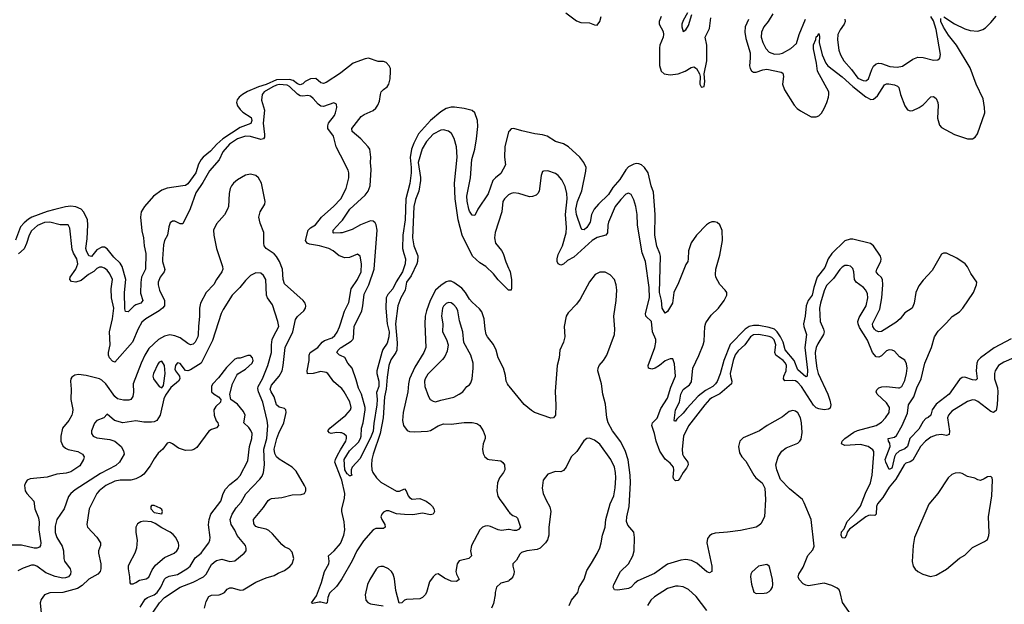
# Model space of a CAD drawing. Header units: inches. Extents: x 2001573 to 2220545, y 644482 to 846830.
# Tile 507 of 656: x 2107539 to 2115093, y 803778 to 808265. Entities that reach past the tile are written whole.
import ezdxf

# ---------------------------------------------------------------- set-up
doc = ezdxf.new("R2010")
doc.units = ezdxf.units.IN
doc.header["$MEASUREMENT"] = 0
doc.layers.add('C1800', color=7, linetype='Continuous')
doc.layers.add('C1810', color=7, linetype='Continuous')

msp = doc.modelspace()

# ---------------------------------------------------------------- linework, layer by layer
at = {"layer": 'C1800', "color": 5}
for points, elevation in [([(2110000, 807855.2), (2109890, 807783.4), (2109870, 807775.6), (2109850, 807781.1), (2109810, 807814.5), (2109768.7, 807810), (2109730, 807790.6), (2109710, 807773.1), (2109690, 807765.7), (2109670, 807772.6), (2109636.9, 807796.9), (2109610, 807807), (2109510, 807803.4), (2109430, 807767.2), (2109370, 807749.5), (2109286.1, 807713.9), (2109248, 807692), (2109221.9, 807670), (2109206.9, 807650), (2109203.4, 807630), (2109210, 807605), (2109230, 807575.3), (2109250, 807555.9), (2109313.8, 807513.8), (2109319.8, 807490), (2109311.6, 807468.4), (2109230, 807437.8), (2109097, 807350), (2109050.1, 807310), (2109003.2, 807256.8), (2108945.3, 807210), (2108930, 807192.9), (2108910, 807155.8), (2108889, 807090), (2108830, 807004.5), (2108810, 806993.1), (2108791.1, 806988.9), (2108670, 806973), (2108630, 806955.5), (2108566.6, 806910), (2108496.3, 806830), (2108470, 806790.7), (2108466.6, 806750), (2108475.9, 806644.1), (2108489.3, 806590), (2108494.1, 806530), (2108506.9, 806470), (2108504.3, 806350), (2108473.4, 806290), (2108467.5, 806247.5), (2108465.6, 806165.6), (2108483.7, 806110), (2108468, 806090), (2108430, 806077.4), (2108413.8, 806066.2), (2108370, 806022.3), (2108350, 806024.5), (2108346.4, 806046.4), (2108342.8, 806170), (2108353.5, 806270), (2108324.4, 806370), (2108310, 806396), (2108261.2, 806441.2), (2108210, 806506.5), (2108190, 806518.9), (2108170, 806518.2), (2108130, 806498.4), (2108090, 806446.6), (2108070, 806453.7), (2108050.5, 806490), (2108045.5, 806510), (2108057, 806583), (2108061.4, 806690), (2108057.9, 806730), (2108030, 806788.7), (2108010, 806811.7), (2107970, 806828.1), (2107930, 806833), (2107890, 806828.3), (2107809.3, 806809.3), (2107750, 806792.7), (2107632.8, 806750), (2107605.8, 806734.2), (2107573.4, 806706.6), (2107546, 806674), (2107505.9, 806574.1)], 260), ([(2110000, 807226.2), (2109967.4, 807290), (2109947, 807370), (2109904, 807430), (2109902.3, 807450), (2109909.1, 807470.9), (2109953.7, 807530), (2109961.3, 807550), (2109971.2, 807590), (2109970, 807615.3), (2109950, 807626), (2109870, 807598.3), (2109850, 807601.7), (2109830, 807616.1), (2109790, 807661.1), (2109770, 807677), (2109750, 807682), (2109710, 807677.2), (2109690, 807681.5), (2109670, 807693.5), (2109610, 807753.2), (2109590, 807761.1), (2109530, 807767.3), (2109510, 807763.6), (2109481.2, 807750), (2109413.8, 807710), (2109399.7, 807690), (2109393.7, 807646.3), (2109417.1, 807570), (2109406.8, 807470), (2109416.5, 807383.5), (2109415.8, 807364.2), (2109410, 807351.1), (2109390, 807346.5), (2109310, 807367.9), (2109270, 807369.9), (2109210, 807350.3), (2109147.9, 807310), (2109096.8, 807250), (2109068.9, 807190), (2108994.1, 807105.9), (2108944.8, 807015.2), (2108890, 806935.4), (2108845.9, 806814.1), (2108790, 806697.4), (2108770, 806698), (2108730, 806718.7), (2108710, 806719.6), (2108694.4, 806705.6), (2108684.2, 806675.8), (2108674, 806610), (2108649.4, 806570.6), (2108642.6, 806537.4), (2108633.7, 806430), (2108635.1, 806410), (2108652.7, 806347.3), (2108647.5, 806330), (2108617.7, 806290), (2108601.3, 806250), (2108600.5, 806230), (2108612.4, 806190), (2108649.1, 806110), (2108649.5, 806070), (2108635.3, 806050), (2108609.4, 806030), (2108507.3, 805970), (2108476.1, 805943.9), (2108446.6, 805893.5), (2108404.6, 805790), (2108270, 805635.5), (2108250, 805645.2), (2108229, 805670), (2108220.6, 805690), (2108220.6, 805710), (2108233.7, 805770), (2108228.2, 805870), (2108251.3, 805970), (2108259.9, 806050), (2108243.7, 806130), (2108241.7, 806198.3), (2108249.8, 806270), (2108230, 806315.1), (2108210, 806341.4), (2108190, 806357.1), (2108170, 806365.3), (2108150, 806364.8), (2108130, 806355.8), (2108106.5, 806333.5), (2108067.9, 806310), (2108010, 806262.7), (2107970, 806251.1), (2107935.9, 806255.9), (2107923.1, 806270), (2107926.4, 806290), (2107970.7, 806350), (2107984.9, 806390), (2107976.8, 806430), (2107952.6, 806472.6), (2107942, 806502), (2107924.1, 806664.1), (2107910, 806689.6), (2107850, 806690.6), (2107770.4, 806710.4), (2107730, 806709.4), (2107675.6, 806684.4), (2107630, 806643.4), (2107610.6, 806610), (2107592, 806548), (2107573.4, 806506.6), (2107530, 806466.8)], 280), ([(2108956.8, 803750), (2108970, 803800.4), (2108990, 803839.6), (2109010, 803849.1), (2109070, 803851.3), (2109090, 803858), (2109109.8, 803870.2), (2109130, 803894.9), (2109150, 803904.7), (2109170, 803903.8), (2109230, 803886.5), (2109252.3, 803890), (2109350, 803948.9), (2109430, 803981.5), (2109490, 803998.3), (2109521.9, 804018.1), (2109570, 804038.4), (2109612.2, 804067.8), (2109630.5, 804089.5), (2109642.2, 804130), (2109630, 804178.4), (2109610, 804200.7), (2109570, 804220.7), (2109550, 804238.7), (2109479.1, 804319.1), (2109450, 804345), (2109430, 804356), (2109370, 804367.5), (2109350, 804376.4), (2109335.9, 804395.9), (2109332.9, 804430), (2109410, 804520.3), (2109445.6, 804574.4), (2109456.4, 804583.6), (2109470.7, 804589.3), (2109550, 804598.5), (2109630, 804619.7), (2109699.5, 804620.5), (2109722.7, 804630), (2109734.5, 804650), (2109733.6, 804670), (2109724.2, 804690), (2109660.6, 804800.6), (2109629.5, 804830), (2109530, 804892.8), (2109510, 804910.8), (2109496.2, 804936.2), (2109491, 804970), (2109511.5, 805050), (2109527.2, 805092.8), (2109566.2, 805170), (2109582.8, 805250), (2109579.7, 805270), (2109570, 805280.4), (2109530, 805292.6), (2109508.1, 805308.1), (2109491.6, 805370), (2109467.9, 805410), (2109461.6, 805430), (2109470, 805460.1), (2109530, 805529.3), (2109552.2, 805570), (2109561.2, 805610), (2109575.1, 805750), (2109634.6, 805870), (2109655.1, 805964.9), (2109670, 805986.9), (2109718.3, 806030), (2109731.2, 806050), (2109735.1, 806070), (2109728, 806090), (2109713.3, 806110), (2109570, 806238.7), (2109559.4, 806270), (2109554.5, 806350), (2109531.7, 806410), (2109508.1, 806448.1), (2109490, 806467.9), (2109430.7, 806510), (2109414.8, 806530), (2109410.8, 806550), (2109411, 806631), (2109383.3, 806703.3), (2109372.8, 806750), (2109383.5, 806790), (2109419.7, 806850), (2109422.4, 806870), (2109392.8, 807010), (2109371.6, 807051.6), (2109350, 807069.6), (2109310, 807080.5), (2109270, 807072.6), (2109210, 807036.1), (2109179.6, 807010), (2109164.2, 806990), (2109154.4, 806970), (2109145.4, 806930), (2109141.5, 806830), (2109134.3, 806810), (2109110, 806767.6), (2109050, 806699.5), (2109024.6, 806650), (2109027.2, 806610), (2109049, 806510), (2109093.6, 806370), (2109096.2, 806350), (2109090.1, 806329.9), (2109048, 806270), (2109027.8, 806232.2), (2108968.7, 806171.3), (2108926.4, 806090), (2108918.4, 806050), (2108918.8, 805990), (2108909.4, 805910.6), (2108909.3, 805850), (2108905.4, 805830), (2108884.7, 805790), (2108870, 805775.3), (2108850, 805770.9), (2108830, 805780.3), (2108770, 805823.2), (2108730, 805838.7), (2108690, 805845.6), (2108650, 805837.4), (2108603.8, 805810), (2108530, 805742.3), (2108498.1, 805690), (2108469.7, 805630), (2108410.2, 805470), (2108412.4, 805407.6), (2108407.8, 805372.2), (2108390.4, 805350), (2108375.8, 805344.2), (2108336.1, 805343.9), (2108290, 805354.1), (2108270, 805373.6), (2108200.5, 805470), (2108170, 805498.1), (2108150, 805509.9), (2108050, 805533.3), (2107990, 805541.5), (2107962.8, 805537.2), (2107939.4, 805520.6), (2107931.8, 805510), (2107927.8, 805490), (2107933.6, 805430), (2107932.2, 805350), (2107945.9, 805274.1), (2107945.2, 805250), (2107939.2, 805230), (2107915.9, 805190), (2107867.3, 805130), (2107853.7, 805070), (2107854, 805030), (2107870, 804995.6), (2107890, 804977.1), (2107910, 804967.2), (2107986, 804950), (2108021.7, 804930), (2108032.8, 804910), (2108028.3, 804890), (2107999.9, 804840.1), (2107930, 804794), (2107895, 804785), (2107823.6, 804776.4), (2107750, 804755.1), (2107619, 804741), (2107597.3, 804730), (2107582.4, 804710), (2107576.4, 804690), (2107581.3, 804650), (2107592.7, 804630), (2107647.2, 804570), (2107654, 804510), (2107682.6, 804442.6), (2107688.9, 804408.9), (2107686, 804350), (2107700.2, 804250), (2107698, 804230), (2107690, 804217), (2107670.9, 804209.1), (2107650, 804209.9), (2107551.9, 804231.9), (2107470, 804232.9)], 320), ([(2110000, 806449.4), (2109990, 806453.3), (2109944.7, 806490), (2109910, 806509.1), (2109839.3, 806530), (2109761.3, 806541.3), (2109744, 806550), (2109732.2, 806570), (2109750.8, 806650), (2109770, 806668.3), (2109809.4, 806690.6), (2109854, 806750), (2109950, 806832.6), (2110000, 806887.6)], 280), ([(2110000, 806627.9), (2109950, 806627.8), (2109945.1, 806630), (2109942.8, 806650), (2110000, 806709.9)], 260), ([(2108562.5, 803717.5), (2108611.7, 803790), (2108650, 803830.6), (2108771, 803910), (2108870, 803949.5), (2108949.9, 803990.1), (2108969.9, 804010.1), (2109010, 804083.6), (2109030, 804101.3), (2109050, 804113.7), (2109090, 804124.2), (2109150, 804105.8), (2109190, 804111.7), (2109262, 804170), (2109275.6, 804190), (2109276.9, 804210), (2109271.3, 804230), (2109206.5, 804306.5), (2109188.2, 804348.2), (2109161.1, 804390), (2109154.2, 804430), (2109168.6, 804471.4), (2109200.4, 804519.6), (2109237.6, 804562.4), (2109273.4, 804626.6), (2109381.2, 804738.8), (2109398.3, 804761.7), (2109410.6, 804789.4), (2109417.9, 804850), (2109411.9, 804970), (2109433.8, 805050), (2109443.2, 805150), (2109438, 805190), (2109405.3, 805330), (2109370.5, 805410), (2109365.5, 805434.5), (2109368, 805450), (2109402.3, 805510), (2109443.8, 805610), (2109470.9, 805710), (2109471, 805770), (2109476.5, 805810), (2109485.3, 805834.7), (2109525.8, 805910), (2109519.8, 805950), (2109477.2, 806077.3), (2109439.7, 806130), (2109432.2, 806150), (2109426.9, 806270), (2109410, 806302), (2109390, 806318.4), (2109350, 806321.6), (2109310, 806302.9), (2109270, 806263.6), (2109227.4, 806210), (2109170, 806149.8), (2109099.7, 806040.3), (2109085.5, 806010), (2109017.9, 805802.1), (2108930.8, 805630), (2108850, 805577.6), (2108829.7, 805569.7), (2108810, 805571.6), (2108770, 805626.2), (2108750, 805632.7), (2108747.7, 805630), (2108735, 805610), (2108730, 805584), (2108734, 805570), (2108765.3, 805530), (2108767.8, 805510), (2108756.9, 805490), (2108698.3, 805441.6), (2108656.9, 805383.1), (2108645.1, 805354.9), (2108616.9, 805230), (2108590, 805188.5), (2108570, 805178.6), (2108550, 805175.9), (2108490, 805177), (2108430, 805185.7), (2108330, 805171.8), (2108266.6, 805190), (2108210, 805237.2), (2108184.9, 805210), (2108131.6, 805188.4), (2108112.2, 805167.8), (2108089.2, 805110), (2108089.2, 805090), (2108101.7, 805070), (2108130, 805056.8), (2108230, 805043.6), (2108270, 805030.3), (2108316.5, 804990), (2108336.5, 804956.5), (2108340.3, 804930), (2108304.7, 804870), (2108277.4, 804842.6), (2108157.7, 804782.3), (2107963.7, 804656.3), (2107930.3, 804630), (2107913.4, 804606.6), (2107879.2, 804510), (2107824.4, 804430), (2107810, 804379), (2107810.2, 804330), (2107823.5, 804290), (2107865.3, 804225.3), (2107874.4, 804190), (2107876.9, 804130), (2107883.2, 804110), (2107925.7, 804050), (2107931.5, 804031.5), (2107928.7, 804010), (2107913.7, 803990), (2107890, 803980.8), (2107870, 803978.9), (2107810, 803991.2), (2107739.6, 804019.6), (2107670, 804071.5), (2107650, 804078.5), (2107630, 804078.9), (2107564.3, 804055.7), (2107524.8, 804035.2)], 340), ([(2110000, 805442.1), (2109950, 805486.3), (2109903.5, 805550), (2109890, 805558.5), (2109850, 805564.4), (2109789.9, 805549.9), (2109747.7, 805547.7), (2109744.4, 805570), (2109760.9, 805650), (2109759.1, 805690), (2109768.3, 805711.7), (2109826, 805750), (2109858.8, 805790), (2109878.2, 805801.8), (2109936.2, 805823.8), (2109957.6, 805842.4), (2109974.3, 805865.7), (2109993.1, 805906.9), (2110000, 805929.8)], 280), ([(2110000, 805687.6), (2109991.2, 805691.2), (2109972, 805710), (2109983.4, 805730), (2110000, 805746)], 260), ([(2108462.4, 803757.6), (2108502.3, 803817.7), (2108518.5, 803830), (2108570, 803851.1), (2108593.5, 803870), (2108622.4, 803910), (2108649.6, 803970.4), (2108659.1, 803980.9), (2108684.7, 803995.3), (2108750, 804007.9), (2108822.2, 804050), (2108847.6, 804072.4), (2108886.1, 804133.9), (2108930, 804171.3), (2108950, 804195.8), (2108988.9, 804250), (2108997.2, 804270), (2109000.4, 804290), (2108987.7, 804387.7), (2108992, 804430), (2109006.4, 804470), (2109080.9, 804570), (2109100.2, 804630), (2109117.8, 804662.2), (2109150, 804698.2), (2109210, 804744.2), (2109230, 804766), (2109290, 804879.5), (2109303, 804990), (2109321, 805050), (2109321.4, 805090), (2109312.8, 805112.8), (2109295.9, 805135.9), (2109259.3, 805170), (2109267.8, 805230), (2109256.8, 805256.8), (2109210, 805315.6), (2109158, 805350), (2109151.2, 805390), (2109170.9, 805470), (2109203.9, 805536.1), (2109213.5, 805546.5), (2109270, 805581.7), (2109321.3, 805630), (2109329.6, 805650), (2109324.5, 805670), (2109310, 805686.6), (2109290, 805687.6), (2109230, 805667.3), (2109210, 805667), (2109190, 805659.3), (2109124.3, 805595.7), (2109064.7, 805515.3), (2109020.4, 805470), (2109010, 805452.7), (2109010.5, 805410), (2109030.7, 805390), (2109064.9, 805370), (2109081.6, 805350), (2109080.4, 805330), (2109042.9, 805297.1), (2109028.5, 805270), (2109031.9, 805230), (2109047.1, 805187.1), (2109059.3, 805170), (2109064, 805150), (2109048.3, 805131.7), (2109010, 805120.5), (2108990, 805107.3), (2108899, 804981), (2108874.8, 804965.2), (2108859.3, 804960.7), (2108810, 804959.8), (2108757, 804977), (2108710, 805011.2), (2108690, 805020.5), (2108670, 805015.6), (2108635.8, 804970), (2108601.5, 804938.5), (2108570, 804895.6), (2108538.6, 804841.4), (2108490, 804778), (2108470, 804761.2), (2108430, 804740.7), (2108390.8, 804730), (2108310, 804729.9), (2108270, 804722.9), (2108200.7, 804690), (2108148.4, 804650), (2108130.2, 804630), (2108070.9, 804510), (2108052.9, 804390), (2108059.5, 804370), (2108130, 804294), (2108157.8, 804250), (2108158.6, 804230), (2108143.8, 804190), (2108143.2, 804170), (2108161.4, 804090), (2108161.8, 804050), (2108155.4, 804030), (2108138.6, 804010), (2108070, 803971.9), (2108018.2, 803921.8), (2107981.1, 803898.9), (2107870, 803868.1), (2107770, 803867.6), (2107730, 803851.3), (2107704.8, 803815.2), (2107695.3, 803790), (2107702.3, 803710)], 360), ([(2110000, 805095), (2109970, 805098.1), (2109929, 805090), (2109914.7, 805094.8), (2109902, 805110), (2109919.1, 805130), (2110000, 805196.4)], 280), ([(2110000, 804757.4), (2109957.7, 804870), (2109960.7, 804890), (2109976.5, 804923.5), (2110000, 804962.9)], 280), ([(2110000, 803959.8), (2109970, 803915.8), (2109916, 803864), (2109903, 803830), (2109898, 803790), (2109890, 803785.2), (2109850, 803796), (2109835.5, 803795.5), (2109784.2, 803784.2), (2109777.2, 803790), (2109815.3, 803844.7), (2109855.3, 803944.7), (2109877.1, 804030), (2109910.6, 804090), (2109913.4, 804110), (2109908.7, 804150), (2109951.1, 804188.9), (2110000, 804245.5)], 280)]:
    msp.add_lwpolyline(points, dxfattribs=dict(at, elevation=elevation))
for points, elevation in [([(2108630, 805645.1), (2108610, 805636.8), (2108598.1, 805621.9), (2108564.2, 805550), (2108559.5, 805530), (2108565.3, 805510), (2108608.8, 805450), (2108630, 805440.5), (2108641.4, 805458.5), (2108645.3, 805474.7), (2108654.3, 805550), (2108649.1, 805610)], 340), ([(2108570, 804536.9), (2108550, 804535.6), (2108544.9, 804530), (2108544.6, 804510), (2108570, 804483.7), (2108630, 804474), (2108634, 804490), (2108630, 804506), (2108617.5, 804517.5)], 380), ([(2108490, 804416), (2108467.7, 804412.3), (2108442.8, 804397.2), (2108429.2, 804370), (2108429.1, 804330), (2108439.6, 804270), (2108434.6, 804210), (2108422.3, 804170), (2108377.8, 804090), (2108371.5, 804070), (2108371.5, 804050), (2108381.7, 803990), (2108383.8, 803943.8), (2108390, 803936), (2108410, 803935.5), (2108430, 803946.7), (2108457, 803963), (2108510, 803974.3), (2108530, 803985.7), (2108555.9, 804044.1), (2108581.5, 804078.5), (2108650, 804136.9), (2108725.1, 804170), (2108745.1, 804190), (2108757.2, 804210), (2108759.8, 804230), (2108756.2, 804250), (2108734.4, 804294.4), (2108715.2, 804315.2), (2108692.4, 804332.4), (2108630, 804364.4), (2108579.4, 804399.4), (2108550.7, 804410.7)], 380)]:
    msp.add_lwpolyline(points, close=True, dxfattribs=dict(at, elevation=elevation))
at = {"layer": 'C1810', "color": 5}
for points, elevation in [([(2111730, 808316.6), (2111810, 808256.2), (2111844.5, 808244.5), (2111910, 808239.5), (2111950, 808225.5), (2111970, 808223.9), (2111990, 808251.4), (2112000.8, 808290)], 260), ([(2112663.4, 808316.6), (2112630, 808259.5), (2112619.6, 808230), (2112618.7, 808210), (2112630, 808174.8), (2112650, 808187.3), (2112670, 808220.5), (2112696, 808304)], 280), ([(2113317.2, 808310), (2113280.7, 808250), (2113249.3, 808210), (2113229.3, 808170), (2113228.6, 808130), (2113241.4, 808090), (2113264.1, 808044.1), (2113290, 808015.4), (2113330, 808001.5), (2113370, 808002.5), (2113390, 808008.5), (2113455.2, 808044.8), (2113498, 808082), (2113519.8, 808150), (2113567.7, 808270)], 280), ([(2112461.5, 808290), (2112446.3, 808250), (2112446.3, 808230), (2112474.7, 808174.7), (2112479.5, 808150), (2112476.2, 808130), (2112450.8, 808070), (2112447.5, 808050), (2112446.9, 807913.1), (2112460.8, 807870), (2112483.2, 807850), (2112530, 807841.8), (2112590, 807848.4), (2112643.5, 807870), (2112690, 807898.8), (2112710, 807902.2), (2112731.3, 807891.3), (2112754.9, 807850), (2112759, 807830), (2112758, 807770), (2112766.9, 807750), (2112770, 807746.5), (2112790, 807753), (2112795, 807790), (2112791.1, 807850), (2112809.9, 807950), (2112812, 807990), (2112810, 808069), (2112797.5, 808130), (2112830, 808197.6), (2112840.8, 808279.2)], 260), ([(2113130, 808266.6), (2113104.8, 808210), (2113102.8, 808170), (2113110, 808119.3), (2113142.5, 808010), (2113144.2, 807970), (2113138.7, 807910), (2113142.2, 807890), (2113153.1, 807873.1), (2113170, 807863.2), (2113190, 807863), (2113239.3, 807880.7), (2113270, 807883.9), (2113381.1, 807861.1), (2113394.4, 807854.4), (2113398.4, 807830), (2113391.3, 807770), (2113407.3, 807727.3), (2113481.3, 807610), (2113504.5, 807584.5), (2113530, 807565.4), (2113610, 807520.2), (2113650, 807519), (2113670, 807527.1), (2113690, 807547.8), (2113710, 807583.5), (2113731.4, 807630), (2113743.5, 807670), (2113747.5, 807690), (2113745.5, 807710), (2113659.5, 807870), (2113652.3, 807932.3), (2113630, 808042), (2113630, 808070.8), (2113647.6, 808112.4), (2113650, 808134), (2113659.6, 808140.4), (2113670, 808158), (2113674.7, 808134.7), (2113672.9, 808090), (2113696.1, 807996.1), (2113722.5, 807930), (2113738, 807910), (2113850, 807825.5), (2113930, 807751.1), (2114030, 807673.6), (2114070, 807653), (2114090, 807656), (2114119.6, 807680.4), (2114175, 807765), (2114190, 807772.8), (2114206.8, 807773.2), (2114250, 807765.5), (2114274.6, 807754.6), (2114284.2, 807744.2), (2114297.7, 807690), (2114330, 807603), (2114350, 807573.7), (2114370, 807566), (2114391.4, 807568.6), (2114439.7, 807590), (2114470, 807611.4), (2114530, 807672.2), (2114550, 807675.8), (2114570, 807660.5), (2114582, 807630), (2114586, 807606), (2114579.7, 807510), (2114596.6, 807456.6), (2114610, 807437.4), (2114710, 807383.5), (2114810, 807349.4), (2114850, 807351.1), (2114870, 807363.5), (2114886.2, 807390), (2114942.6, 807550), (2114942, 807590), (2114930, 807656.3), (2114877.1, 807770), (2114830, 807894.2), (2114727, 808070), (2114665.5, 808145.5), (2114626.6, 808206.6), (2114606.6, 808250), (2114605.6, 808274.4)], 260), ([(2113870.2, 808269.8), (2113872.2, 808250), (2113865, 808230), (2113832.5, 808187.5), (2113816.6, 808150), (2113813.8, 808110), (2113822.5, 808030), (2113835.2, 807995.2), (2113861.5, 807950), (2113921.7, 807881.7), (2113970, 807816.9), (2114010, 807796.9), (2114030, 807795.8), (2114039.1, 807800.9), (2114050.7, 807810), (2114076.3, 807883.7), (2114090, 807909.1), (2114110, 807925.7), (2114126.6, 807930), (2114150, 807927.5), (2114215.2, 807904.8), (2114270, 807900.1), (2114311.6, 807908.4), (2114390, 807962.2), (2114430, 807978.2), (2114470, 807975.2), (2114550, 807954.3), (2114582.6, 807957.4), (2114599.6, 807970), (2114603.5, 807996.5), (2114571.4, 808188.6), (2114550, 808255.3), (2114530.4, 808290.4)], 280), ([(2114630, 808287.4), (2114710, 808232.8), (2114790, 808194.3), (2114830, 808182.2), (2114890, 808176.3), (2114928.3, 808188.3), (2114950, 808202.3), (2114990, 808242), (2115030, 808291.1)], 260), ([(2110000, 806709.9), (2110014.7, 806725.3), (2110071.4, 806810), (2110190, 806917), (2110211.6, 806950), (2110227.5, 806990), (2110235.9, 807115.9), (2110230.9, 807170), (2110233.5, 807210), (2110223.9, 807270), (2110213.3, 807290), (2110155.6, 807350), (2110090, 807405.6), (2110087.6, 807430), (2110157.9, 807522.1), (2110181.5, 807538.5), (2110250, 807569.1), (2110270, 807586.7), (2110286.8, 807610), (2110300.2, 807639.8), (2110306.3, 807690), (2110313.1, 807710), (2110330, 807729), (2110358.3, 807750), (2110371.6, 807770), (2110380.3, 807810), (2110384.8, 807870), (2110382.8, 807890), (2110373.8, 807910), (2110350, 807937.4), (2110330, 807943.1), (2110290, 807944.8), (2110216, 807970), (2110190, 807965.7), (2110098, 807930), (2110002.9, 807857.1), (2110000, 807855.2)], 260), ([(2115144.5, 805815.5), (2115014.2, 805745.8), (2114910, 805669.1), (2114890.2, 805650), (2114882.7, 805630), (2114876.6, 805570), (2114883.6, 805510), (2114878.1, 805501.9), (2114870, 805497.8), (2114850, 805500.2), (2114790, 805522.2), (2114770, 805519.8), (2114750, 805503.1), (2114670.1, 805389.9), (2114570, 805314.6), (2114538.3, 805270), (2114530, 805229.7), (2114508.2, 805211.8), (2114490, 805204), (2114470, 805181.6), (2114437, 805123), (2114369.4, 805050), (2114350, 804989.3), (2114330, 804970.4), (2114287.3, 804952.7), (2114260.7, 804930), (2114250.5, 804910), (2114233.3, 804830), (2114230, 804823.1), (2114210, 804811.8), (2114183.6, 804870), (2114180.2, 804890), (2114216.9, 804990), (2114214.6, 805014.6), (2114205.1, 805030), (2114201.3, 805050), (2114250, 805062), (2114266.9, 805073.1), (2114310.3, 805150), (2114350, 805245.2), (2114358.6, 805310), (2114399.7, 805370), (2114421.3, 805438.7), (2114456.2, 805510), (2114482.4, 805630), (2114534.7, 805750), (2114556.2, 805830), (2114584.6, 805875.4), (2114650, 805938), (2114692.5, 805987.5), (2114750, 806024.1), (2114775.8, 806050), (2114856, 806170), (2114879.7, 806230), (2114881, 806250), (2114837.3, 806317.3), (2114810, 806369), (2114793.3, 806390), (2114730, 806434.4), (2114650, 806473.6), (2114627.1, 806472.9), (2114610, 806466.3), (2114540.4, 806339.6), (2114470, 806265.1), (2114438.2, 806221.8), (2114414.2, 806170), (2114400.6, 806090), (2114386.4, 806050), (2114330, 806015.1), (2114293.1, 805970), (2114260, 805940), (2114150, 805872.9), (2114130, 805868.7), (2114110, 805876.8), (2114096, 805890), (2114083.5, 805910), (2114081.6, 805930), (2114137.3, 806042.7), (2114152.3, 806130), (2114160.4, 806230), (2114157.3, 806270), (2114147.8, 806290), (2114124, 806310), (2114109.8, 806330), (2114113.8, 806350), (2114146.8, 806410), (2114148.7, 806430), (2114142.7, 806450), (2114090, 806529.7), (2114067.1, 806547.1), (2113930, 806579.7), (2113910, 806580.1), (2113870, 806567.7), (2113769.7, 806470), (2113742.7, 806430), (2113715.9, 806364.1), (2113656.9, 806290), (2113630.7, 806210), (2113618.3, 806150), (2113588.7, 806110), (2113573.4, 806070), (2113565.7, 805990), (2113553.6, 805930), (2113555, 805910), (2113574.3, 805850), (2113561.9, 805750), (2113584.2, 805575.8), (2113579.5, 805530), (2113570, 805523.9), (2113510, 805576.8), (2113480.6, 805650), (2113411.5, 805731.5), (2113397.4, 805790), (2113377.2, 805830), (2113350, 805869.6), (2113330, 805888.9), (2113290, 805903.3), (2113210, 805917.4), (2113170, 805917.3), (2113135, 805910), (2113104, 805890), (2112989, 805771), (2112940.9, 805650), (2112914.1, 805545.9), (2112890.7, 805489.3), (2112877.6, 805470), (2112857.1, 805450), (2112801.2, 805418.8), (2112744.8, 805375.2), (2112657.8, 805282.2), (2112630, 805245.7), (2112580.7, 805199.3), (2112570, 805183.7), (2112563.7, 805183.7), (2112559, 805190), (2112569.8, 805269.8), (2112601, 805330), (2112610.6, 805390), (2112630, 805425.8), (2112677.4, 805462.6), (2112693.1, 805486.9), (2112703.9, 805590), (2112750, 805687.1), (2112783.1, 805770), (2112790, 805797.3), (2112796.3, 805910), (2112802.4, 805937.6), (2112843.8, 805996.2), (2112901, 806050), (2112944.7, 806110), (2112963.5, 806150), (2112965.1, 806170), (2112952.3, 806190), (2112910, 806231.6), (2112880.8, 806290), (2112876.8, 806310), (2112879.8, 806350), (2112910, 806457.3), (2112932.1, 806570), (2112928.3, 806648.3), (2112910, 806689.6), (2112890, 806708.3), (2112870, 806714.5), (2112850, 806714.5), (2112830, 806705.4), (2112807.2, 806690), (2112730.3, 806610), (2112690, 806551.3), (2112670.1, 806490), (2112668.5, 806430), (2112663.7, 806410), (2112650, 806387.3), (2112594.3, 806245.7), (2112557.4, 806170), (2112548, 806090), (2112510, 806026.6), (2112490, 806012), (2112469.1, 806050), (2112463.2, 806110), (2112448.7, 806170), (2112454, 806450), (2112450, 806470.9), (2112427.1, 806527.1), (2112411.5, 806611.5), (2112413.3, 806770), (2112400.7, 806940.7), (2112383.7, 806990), (2112359.9, 807090), (2112333.2, 807130), (2112309.7, 807150), (2112290, 807158.5), (2112270, 807160.7), (2112250, 807157.1), (2112210, 807136.4), (2112190, 807113.4), (2112142.4, 807037.6), (2112090, 806976.7), (2112056.3, 806923.7), (2111979.6, 806850), (2111946, 806810), (2111925.1, 806770), (2111915.8, 806710), (2111890.1, 806670), (2111870, 806652.9), (2111854.7, 806654.8), (2111846, 806666), (2111810.3, 806770), (2111805.4, 806810), (2111818.4, 806870), (2111850.9, 806950.9), (2111882.4, 807102.4), (2111883.7, 807130), (2111867.7, 807170), (2111835.3, 807210), (2111750, 807288.4), (2111710, 807311.5), (2111650, 807329.8), (2111586.3, 807370), (2111550, 807382), (2111490, 807389.9), (2111391, 807411), (2111330, 807428.7), (2111310, 807426.9), (2111293.9, 807408.2), (2111290, 807403.7), (2111260.2, 807290), (2111258.4, 807210), (2111265.5, 807150), (2111230, 807084.7), (2111188.5, 807051.5), (2111169.6, 807030.4), (2111132.1, 806927.9), (2111054.9, 806810), (2111033.1, 806766.9), (2111030, 806762.7), (2111010, 806764.5), (2110990, 806795.1), (2110985.7, 806810), (2110972.2, 806872.2), (2110969.9, 806909.9), (2110997.3, 807050), (2111007.8, 807192.2), (2111030.5, 807270), (2111044.6, 807350), (2111053.9, 807446), (2111051.5, 807490), (2111030, 807549.5), (2111010, 807568), (2110950, 807583.5), (2110873.7, 807593.7), (2110850, 807592.8), (2110810, 807582.2), (2110770, 807557.3), (2110689.8, 807490.2), (2110598.1, 807390), (2110562.3, 807317.7), (2110545.1, 807270), (2110533.5, 807206.5), (2110542.7, 807130), (2110542.1, 807090), (2110532.3, 807007.7), (2110500.5, 806890), (2110496.1, 806730), (2110479.2, 806610), (2110476.4, 806510), (2110485, 806470), (2110499.9, 806430), (2110497.3, 806390), (2110476.8, 806330), (2110427.2, 806252.8), (2110401.2, 806198.8), (2110363.4, 806156.6), (2110351.1, 806130), (2110349, 806050), (2110359.1, 805930), (2110372.3, 805870), (2110371.6, 805830), (2110356.9, 805783.1), (2110325.7, 805734.3), (2110316, 805710), (2110278.4, 805570), (2110278.5, 805550), (2110293, 805490), (2110293.3, 805450), (2110277.2, 805402.8), (2110281, 805350), (2110278.2, 805310), (2110254.8, 805165.2), (2110250, 805106.9), (2110236, 805070), (2110150, 804898), (2110090.3, 804830), (2110082, 804810), (2110081.7, 804781.7), (2110086, 804770), (2110076.1, 804763.9), (2110070, 804765.4), (2110057.5, 804777.5), (2110050, 804778.5), (2110034.5, 804810), (2110028.2, 804890), (2110070, 804955.4), (2110137, 805023), (2110153, 805050), (2110159.3, 805070), (2110160.6, 805130), (2110174.5, 805170), (2110190.4, 805269.6), (2110189.9, 805290), (2110161.6, 805390), (2110137.8, 805437.8), (2110121.5, 805501.5), (2110090, 805589.8), (2110057.5, 805630), (2110033.7, 805673.7), (2110000, 805687.6)], 260), ([(2115165.5, 805670), (2115090, 805636.8), (2115049.2, 805610), (2115022.3, 805570), (2115017.5, 805550), (2115018.8, 805510), (2115040.4, 805440.4), (2115043.9, 805410), (2115039.2, 805310), (2115030, 805266), (2115010, 805250.9), (2114990, 805256.8), (2114890, 805335.5), (2114870, 805345.6), (2114850, 805348.7), (2114810, 805335.1), (2114690, 805261.6), (2114664.1, 805230), (2114658.3, 805210), (2114672.2, 805107.8), (2114670, 805082), (2114650, 805075), (2114610, 805081.6), (2114570, 805076.8), (2114530, 805061.4), (2114488.2, 805030), (2114450.1, 804989.9), (2114390, 804884.2), (2114370, 804872.3), (2114338.1, 804861.9), (2114324, 804850), (2114261.8, 804738.2), (2114210, 804676.8), (2114161.1, 804598.9), (2114120.1, 804550), (2114113.5, 804530), (2114110, 804469.3), (2114098.8, 804461.2), (2114070, 804463.4), (2114050, 804460.2), (2114029.7, 804450.3), (2113905.7, 804354.3), (2113888.4, 804331.6), (2113883.5, 804310), (2113870, 804284.8), (2113850, 804289.4), (2113842.3, 804310), (2113844.6, 804335.4), (2113863.4, 804356.6), (2113886.5, 804413.5), (2113960.2, 804490), (2113990, 804531.8), (2114027.6, 804632.4), (2114067.3, 804710), (2114080.4, 804770), (2114093.1, 804930), (2114091.2, 804950), (2114083.9, 804963.9), (2114048.5, 804990), (2113990, 805005.2), (2113870, 804996.1), (2113845.1, 805010), (2113849.7, 805030), (2113870, 805051.1), (2113939.3, 805100.7), (2113967, 805113), (2114108.8, 805151.2), (2114150, 805176.5), (2114182.6, 805210), (2114208.4, 805250), (2114211.9, 805290), (2114190, 805324.4), (2114117.7, 805390), (2114109.7, 805410), (2114114.6, 805425.4), (2114130, 805439), (2114153.4, 805446.6), (2114190, 805450.2), (2114280.6, 805439.4), (2114290, 805439.6), (2114307.6, 805450), (2114330, 805496.3), (2114342.9, 805550), (2114346.8, 805590), (2114343.6, 805623.6), (2114330.8, 805650.8), (2114290, 805678.7), (2114250, 805720.5), (2114232.7, 805730), (2114210, 805731.9), (2114190, 805722.7), (2114150, 805684.5), (2114130, 805674.6), (2114110, 805678), (2114082.1, 805710), (2114044.4, 805804.4), (2113981.6, 805901.6), (2113970.8, 805930), (2113968.9, 805950), (2113979.4, 805980.6), (2114034, 806070), (2114046.8, 806130), (2114042.3, 806162.3), (2114030.8, 806190), (2114013.1, 806210), (2113957.2, 806250), (2113943.1, 806270), (2113938.3, 806330), (2113930, 806356), (2113912.4, 806372.4), (2113890, 806378), (2113870, 806377.4), (2113850, 806366.3), (2113830, 806346.6), (2113781.8, 806278.2), (2113730, 806225.4), (2113710, 806182.9), (2113682.3, 806090), (2113675.4, 806050), (2113680.4, 805950), (2113706.5, 805890), (2113710.7, 805870), (2113706.8, 805850), (2113662.3, 805777.7), (2113650.1, 805749.9), (2113642.5, 805710), (2113643.5, 805670), (2113653.9, 805590), (2113663.7, 805550), (2113738.2, 805390), (2113754.8, 805345.2), (2113762.7, 805310), (2113756.5, 805283.5), (2113745.2, 805274.8), (2113710, 805271.2), (2113670, 805277.4), (2113650, 805286), (2113630, 805307.1), (2113536.9, 805450), (2113510, 805481.2), (2113490, 805493.1), (2113470, 805497.2), (2113410, 805493), (2113398.8, 805510), (2113402.1, 805530), (2113419.4, 805570), (2113421.4, 805610), (2113413.5, 805630), (2113397.4, 805650), (2113341.3, 805690), (2113333.4, 805710), (2113339.4, 805770), (2113327.3, 805807.3), (2113310, 805824.7), (2113290, 805834.7), (2113210, 805848.8), (2113170, 805845.9), (2113144.6, 805830), (2113101.9, 805770), (2113050, 805724.9), (2113027.5, 805692.5), (2113013.4, 805650), (2112991, 805550), (2112991.1, 805530), (2113002.7, 805490), (2113000.5, 805470), (2112910, 805392.6), (2112850, 805363.7), (2112830, 805349.3), (2112795, 805310), (2112670, 805147.4), (2112632.8, 805070), (2112620.3, 804970), (2112623.3, 804930), (2112633, 804910), (2112663.8, 804870), (2112666.7, 804850), (2112655.7, 804824.3), (2112628.9, 804790), (2112607.4, 804750), (2112590, 804729.7), (2112570, 804726), (2112558, 804738), (2112553.2, 804753.2), (2112558.2, 804810), (2112555.5, 804830), (2112530, 804861), (2112490, 804893.3), (2112450, 804952.8), (2112422.1, 805030), (2112409.9, 805090), (2112389.9, 805150), (2112395, 805170), (2112430, 805206), (2112458.7, 805281.3), (2112510, 805359.3), (2112535.2, 805444.8), (2112569.8, 805530), (2112563.7, 805623.7), (2112550, 805662.7), (2112530, 805663), (2112490, 805645.7), (2112448, 805610), (2112414, 805590), (2112390, 805584.2), (2112362, 805590), (2112361.2, 805610), (2112412, 805748), (2112419.4, 805790), (2112418.2, 805810), (2112394.9, 805870), (2112385.3, 805950), (2112341.9, 805990), (2112340.2, 806010), (2112369.9, 806130), (2112367.8, 806210), (2112340.5, 806410), (2112315.7, 806475.7), (2112290.6, 806610), (2112278.6, 806690), (2112275.6, 806770), (2112266.9, 806830), (2112250, 806882.9), (2112230, 806922.9), (2112210, 806933.7), (2112190, 806925.4), (2112150, 806885.6), (2112108.4, 806831.6), (2112056.3, 806710), (2112050.8, 806689.2), (2112047.7, 806630), (2112035.3, 806610), (2111970, 806594), (2111930, 806570.5), (2111790, 806443.7), (2111742.8, 806417.2), (2111710, 806387.8), (2111690, 806382.2), (2111670, 806391.6), (2111663.2, 806410), (2111662.3, 806430), (2111670, 806463.8), (2111702.3, 806530), (2111730.9, 806629.1), (2111733.3, 806670), (2111727.5, 806770), (2111740.2, 806890), (2111737.5, 806930), (2111724.1, 806984.1), (2111697.1, 807037.1), (2111670, 807069.7), (2111650, 807084.7), (2111590, 807104.2), (2111556.8, 807103.2), (2111550, 807099), (2111538.7, 807070), (2111523.1, 806950), (2111515.3, 806930), (2111502, 806918), (2111472.7, 806907.3), (2111450, 806906), (2111368.8, 806931.2), (2111330, 806935.4), (2111310, 806931.2), (2111293.9, 806922.6), (2111290, 806920.5), (2111257.6, 806890), (2111245.3, 806870), (2111238.6, 806790), (2111187.9, 806632.1), (2111182.1, 806590), (2111188.9, 806550), (2111234.1, 806494.1), (2111248.3, 806470), (2111267.5, 806407.5), (2111290, 806356.9), (2111293.9, 806348.2), (2111302, 806330), (2111310.9, 806270), (2111312.5, 806207.5), (2111310, 806189.2), (2111293.9, 806188.2), (2111290, 806188), (2111210, 806268.9), (2111174.9, 806314.9), (2111115, 806370), (2111070, 806398.6), (2111011.6, 806450), (2110932.4, 806612.4), (2110901.9, 806730), (2110879.9, 806890), (2110875.4, 807010), (2110895.7, 807210), (2110891.1, 807290), (2110872.1, 807352.1), (2110850.5, 807390.5), (2110829.2, 807409.2), (2110790, 807420.7), (2110770, 807417.8), (2110710, 807386), (2110660.1, 807330), (2110627, 807273), (2110596.4, 807170), (2110613.7, 807053.7), (2110613.4, 807030), (2110601.9, 806950), (2110575, 806885), (2110561.7, 806830), (2110552.3, 806590), (2110563.6, 806530), (2110593.2, 806453.2), (2110591.4, 806410), (2110586, 806390), (2110541.8, 806298.2), (2110507.2, 806250), (2110495.3, 806190), (2110462, 806130), (2110440.7, 806070), (2110422, 805930), (2110434.3, 805785.7), (2110433.5, 805730), (2110425.9, 805710), (2110386.6, 805653.4), (2110370.9, 805610), (2110357.2, 805522.8), (2110350.1, 805430), (2110337.9, 805370), (2110326.4, 805210), (2110304.5, 805090), (2110252, 804930), (2110241.5, 804890), (2110237.5, 804850), (2110241.4, 804810), (2110248.5, 804790), (2110275.9, 804750), (2110310, 804716.9), (2110430, 804647.8), (2110453.3, 804646.7), (2110490, 804664.9), (2110504.9, 804650), (2110518.6, 804610), (2110530, 804597.1), (2110550, 804585.4), (2110610, 804590.2), (2110658, 804570), (2110686.7, 804550), (2110705.6, 804530), (2110716.8, 804510), (2110720.2, 804490), (2110710.6, 804469.4), (2110690, 804465), (2110630, 804476.8), (2110554.2, 804465.8), (2110490, 804466.6), (2110430, 804472.9), (2110370, 804495.8), (2110350, 804496), (2110330, 804485.7), (2110317, 804470), (2110310.1, 804450), (2110316.8, 804430), (2110340.6, 804390), (2110343.1, 804370), (2110330, 804359.8), (2110270, 804360.9), (2110250, 804350.6), (2110175.5, 804264.5), (2110126.6, 804190), (2110090, 804112.8), (2110010, 803974.5), (2110000, 803959.8)], 280), ([(2110000, 806887.6), (2110002.2, 806890), (2110042.6, 806970), (2110063.5, 807050), (2110064.5, 807090), (2110059.3, 807110), (2110000, 807226.2)], 280), ([(2110000, 805746), (2110004.2, 805750), (2110081.4, 805798.6), (2110094.8, 805810), (2110099, 805821), (2110105.2, 805910), (2110163.3, 806030), (2110171.7, 806068.3), (2110180.6, 806159.4), (2110216.6, 806230), (2110258.7, 806350), (2110280.9, 806650), (2110274.6, 806690), (2110266.4, 806706.4), (2110250, 806718.4), (2110230, 806720.2), (2110152.6, 806690), (2110090, 806654.6), (2110012.1, 806627.9), (2110000, 806627.9)], 260), ([(2110000, 805929.8), (2110030, 806028.5), (2110064.2, 806095.8), (2110081.4, 806198.6), (2110130, 806270.3), (2110158, 806330), (2110161.6, 806390), (2110150.8, 806450.8), (2110130, 806465.1), (2110070, 806440.4), (2110030, 806437.7), (2110000, 806449.4)], 280), ([(2113917.7, 803697.7), (2113851.1, 803791.1), (2113834.3, 803870), (2113825.6, 803890), (2113810, 803903), (2113770, 803922.6), (2113710, 803940.3), (2113590, 803921), (2113570, 803924.8), (2113550, 803935.3), (2113518.4, 803970), (2113512.7, 803990), (2113517.8, 804010), (2113550, 804064.2), (2113586.9, 804153.1), (2113623.1, 804196.9), (2113634.6, 804225.4), (2113610.5, 804430), (2113558.4, 804558.4), (2113543.5, 804583.5), (2113444.8, 804664.8), (2113376.6, 804736.6), (2113347.3, 804810), (2113339.6, 804850), (2113359.1, 804910), (2113385.3, 804954.7), (2113419.5, 804980.5), (2113510, 805016.1), (2113524.7, 805030), (2113533.6, 805046.4), (2113542.9, 805097.1), (2113538, 805170), (2113528.3, 805210), (2113507.8, 805247.8), (2113490, 805261.5), (2113470, 805265.3), (2113441.7, 805258.3), (2113390, 805216.4), (2113273.4, 805150), (2113214, 805110), (2113090, 805056.2), (2113064.9, 805030), (2113054.9, 804990), (2113061.1, 804941.1), (2113080.5, 804910), (2113110, 804877.3), (2113170.6, 804770), (2113187.7, 804750), (2113235.5, 804710), (2113255.5, 804670), (2113261.7, 804581.7), (2113253.1, 804450), (2113224, 804396), (2113210, 804382.3), (2113188.6, 804371.4), (2113070, 804345.8), (2112970, 804330.9), (2112874.4, 804325.6), (2112850, 804317.6), (2112830, 804304.5), (2112815.8, 804284.2), (2112810.3, 804249.7), (2112850.2, 804070), (2112850, 804029.4), (2112830, 804018.9), (2112810, 804028.7), (2112733.5, 804093.5), (2112693.8, 804113.8), (2112650, 804122.2), (2112610, 804118.2), (2112510, 804086.1), (2112410, 804015.2), (2112280.9, 803959.1), (2112258.3, 803941.7), (2112230.1, 803909.9), (2112210, 803899.2), (2112127.7, 803887.7), (2112101.2, 803890), (2112093.3, 803910), (2112097.7, 803930), (2112148, 804030), (2112208.6, 804090), (2112242.2, 804150), (2112254, 804190), (2112256.9, 804290), (2112251.9, 804331.9), (2112204.7, 804384.7), (2112193.8, 804413.8), (2112195.8, 804450), (2112214.8, 804530), (2112223.9, 804710), (2112223.7, 804770), (2112206.5, 804886.5), (2112186.4, 804950), (2112150, 805025.4), (2112086, 805110), (2112053.2, 805170), (2112044.2, 805210), (2112034.5, 805314.5), (2112011.6, 805390), (2112003.5, 805470), (2111975.2, 805570), (2111977, 805590), (2111985.6, 805610), (2112018.4, 805650), (2112043.6, 805690), (2112102.8, 805850), (2112105, 805890), (2112098.4, 805990), (2112116.3, 806110), (2112119.1, 806190), (2112116.2, 806230), (2112101.5, 806270), (2112070, 806306.2), (2112030, 806327.2), (2111990, 806328.5), (2111953.6, 806310), (2111910, 806254), (2111839.5, 806120.5), (2111810, 806081.5), (2111745.6, 806014.4), (2111730.3, 805990), (2111716, 805910), (2111721.7, 805830), (2111710.1, 805789.9), (2111682.4, 805730), (2111677.3, 805670), (2111663.2, 805610), (2111647.6, 805412.4), (2111653.3, 805306.7), (2111650.3, 805230), (2111634.8, 805210), (2111613.8, 805206.2), (2111489.8, 805249.8), (2111464.7, 805264.7), (2111410, 805312), (2111293.9, 805453.6), (2111290, 805458.4), (2111280.5, 805470), (2111271.2, 805490), (2111265.8, 805534.2), (2111251, 805591), (2111211, 805670), (2111194.8, 805730), (2111172.8, 805772.8), (2111127.7, 805830), (2111117.6, 805850), (2111109, 805889), (2111102.1, 805970), (2111083.4, 806023.4), (2111066.8, 806046.9), (2111010, 806096.9), (2110990, 806120.4), (2110959.3, 806170), (2110930, 806204.1), (2110870, 806249), (2110850, 806258.5), (2110830, 806259), (2110810, 806252.2), (2110770, 806225.8), (2110730, 806189.8), (2110689.1, 806110), (2110660.1, 806030), (2110650.1, 805990), (2110646.2, 805930), (2110654.8, 805750), (2110639.5, 805710), (2110570, 805598.2), (2110529.1, 805510), (2110521.6, 805470), (2110517.9, 805410), (2110479.8, 805250), (2110476.1, 805190), (2110483.8, 805150), (2110512.8, 805112.8), (2110530, 805104), (2110570, 805101.3), (2110668.2, 805108.2), (2110690, 805113.5), (2110750, 805147.7), (2110790, 805164.2), (2110850, 805160.2), (2110950, 805173), (2111010, 805173.8), (2111046.4, 805166.4), (2111070, 805150.4), (2111095.6, 805110), (2111110.3, 805070), (2111110.3, 805049.7), (2111094.9, 805010), (2111088.5, 804970), (2111094.6, 804934.6), (2111107.3, 804910), (2111130, 804893.4), (2111142, 804890), (2111230, 804878.7), (2111246.8, 804866.8), (2111257.4, 804850), (2111261.5, 804810), (2111251.7, 804790), (2111219.7, 804750), (2111203.5, 804710), (2111198.3, 804650), (2111208, 804608), (2111221.5, 804581.5), (2111248.8, 804550), (2111290, 804490.4), (2111293.9, 804484.8), (2111298.4, 804478.4), (2111321.2, 804461.2), (2111347.7, 804450), (2111358.8, 804438.8), (2111381.7, 804370), (2111366.5, 804353.5), (2111350, 804346.1), (2111330, 804344.5), (2111293.9, 804352.1), (2111290, 804352.9), (2111235.5, 804344.5), (2111209.1, 804349.1), (2111150, 804375), (2111130, 804379.5), (2111110, 804378.7), (2111089.6, 804370.4), (2111069.4, 804350), (2111005.9, 804230), (2110997.1, 804190), (2111004.6, 804150), (2110983.8, 804130), (2110910, 804112.5), (2110894.5, 804090), (2110885.1, 804030), (2110889.6, 804009.6), (2110910.2, 803969.8), (2110890, 803953.1), (2110850, 803956.5), (2110797.8, 803977.8), (2110750, 804011.2), (2110730, 804006.3), (2110710, 803989.6), (2110683.1, 803950), (2110659.1, 803870), (2110649.1, 803850), (2110630.1, 803829.9), (2110610, 803819.8), (2110505.3, 803814.7), (2110490, 803809.4), (2110470, 803789), (2110450, 803786), (2110425.1, 803885.1), (2110414.2, 803974.2), (2110403.9, 804010), (2110391, 804030), (2110367.6, 804050), (2110330, 804067.7), (2110310, 804069.8), (2110290, 804063.5), (2110272.9, 804047.1), (2110225.5, 803970), (2110206.7, 803930), (2110188.6, 803850), (2110194.7, 803810), (2110210, 803791.6), (2110230, 803781.6), (2110328, 803768)], 320), ([(2110000, 805196.4), (2110040.9, 805230), (2110076.1, 805270), (2110082.8, 805290), (2110073, 805333), (2110029.3, 805409.3), (2110010, 805433.3), (2110000, 805442.1)], 280), ([(2110000, 804962.9), (2110040.2, 805030), (2110046, 805050), (2110045.5, 805070), (2110026.8, 805086.8), (2110010, 805094), (2110000, 805095)], 280), ([(2111754, 803770), (2111772.4, 803810), (2111820.5, 803870), (2111831.6, 803910), (2111868.9, 803971.1), (2111890, 804038.8), (2111927, 804093), (2111970, 804168), (2111990, 804212.7), (2112001, 804250), (2112009.8, 804310), (2112030.4, 804370), (2112035.4, 804430), (2112070, 804548.5), (2112096.6, 804610), (2112107.6, 804672.4), (2112112.6, 804750), (2112109.9, 804790), (2112101.2, 804830), (2112075.4, 804890), (2111990, 805007.4), (2111950, 805038.3), (2111910, 805054.3), (2111890, 805049.7), (2111867.5, 805032.5), (2111812.2, 804950), (2111768.7, 804910), (2111730.3, 804830), (2111710, 804805.6), (2111690, 804796.2), (2111650, 804798), (2111590, 804776.3), (2111554.4, 804730), (2111548.4, 804670), (2111555.3, 804630), (2111578, 804578), (2111607.2, 804527.2), (2111614.4, 804490), (2111598.3, 804370), (2111599.1, 804310), (2111587.3, 804272.7), (2111572.4, 804250), (2111531.8, 804210), (2111510, 804198), (2111430.3, 804189.7), (2111390, 804175.1), (2111376.7, 804163.3), (2111350, 804116), (2111322.8, 804090), (2111322, 804070), (2111332.4, 804030), (2111330.4, 804010), (2111321.6, 803990), (2111310, 803972.7), (2111293.9, 803960), (2111290, 803957), (2111230, 803940.9), (2111198, 803910), (2111185.5, 803870), (2111186, 803850), (2111174.6, 803785.4), (2111158, 803750)], 340), ([(2110000, 804245.5), (2110003.9, 804250), (2110025.8, 804310), (2110033.6, 804350), (2110027.9, 804412.1), (2110009.9, 804490), (2110011, 804511), (2110030.8, 804590), (2110032.1, 804630), (2110010.3, 804730), (2110000, 804757.4)], 280), ([(2112809.8, 803729.8), (2112730, 803838.7), (2112670, 803891.5), (2112630, 803913), (2112590, 803918.9), (2112570, 803916.9), (2112510, 803900.5), (2112410, 803836.4), (2112381.7, 803810), (2112356.5, 803770)], 340)]:
    msp.add_lwpolyline(points, dxfattribs=dict(at, elevation=elevation))
for points, elevation in [([(2110830, 806094.4), (2110810, 806087.4), (2110790, 806066), (2110782.7, 806050), (2110775.2, 805990), (2110784.3, 805930), (2110783.2, 805870), (2110814, 805810), (2110824.9, 805770), (2110819.5, 805720.5), (2110800.4, 805679.6), (2110783.2, 805656.8), (2110670, 805543.6), (2110650.3, 805510), (2110644.2, 805490), (2110646.4, 805450), (2110674.4, 805374.4), (2110688.2, 805350), (2110710, 805336.4), (2110730, 805332.4), (2110770, 805344.6), (2110870, 805368.4), (2110911.3, 805390), (2110938, 805410), (2110969.7, 805450.3), (2110990, 805463), (2111001.1, 805478.9), (2111010.9, 805509.1), (2111018.5, 805590), (2111016.8, 805630), (2111001, 805690), (2110947.2, 805787.3), (2110939.7, 805870), (2110913.4, 805953.4), (2110899.3, 806030), (2110890, 806053), (2110870, 806077.7), (2110850, 806090.8)], 340), ([(2114750, 804787.3), (2114716.1, 804783.9), (2114690, 804775.4), (2114662.6, 804750), (2114582.8, 804630), (2114513.9, 804546.1), (2114405, 804290), (2114393.4, 804230), (2114386.6, 804106.6), (2114394, 804070), (2114408, 804048), (2114429.2, 804029.2), (2114469.2, 804009.2), (2114527.7, 803992.3), (2114570, 804001.7), (2114650, 804048.9), (2114750, 804131.6), (2114790, 804156.5), (2114850, 804213.4), (2114940.5, 804259.5), (2114963.3, 804276.7), (2114973.8, 804306.2), (2114976.2, 804330), (2114971.1, 804450), (2114996.4, 804610), (2115002, 804730), (2114999.3, 804750), (2114990, 804758), (2114963, 804757), (2114939.3, 804740.7), (2114910, 804729.5), (2114890, 804732.7), (2114866.2, 804746.2), (2114810, 804758.5), (2114770, 804781)], 320), ([(2113270, 804084), (2113206, 804070), (2113155.9, 804024.1), (2113147.3, 804010), (2113144.9, 803990), (2113154, 803934), (2113171.3, 803871.3), (2113190, 803862), (2113250, 803862.8), (2113270, 803867.3), (2113290, 803877.3), (2113302.7, 803890), (2113314, 803910), (2113317.6, 803930), (2113314.7, 803970), (2113294.8, 804054.8), (2113288.7, 804070)], 340)]:
    msp.add_lwpolyline(points, close=True, dxfattribs=dict(at, elevation=elevation))

doc.saveas('drawing.dxf')
